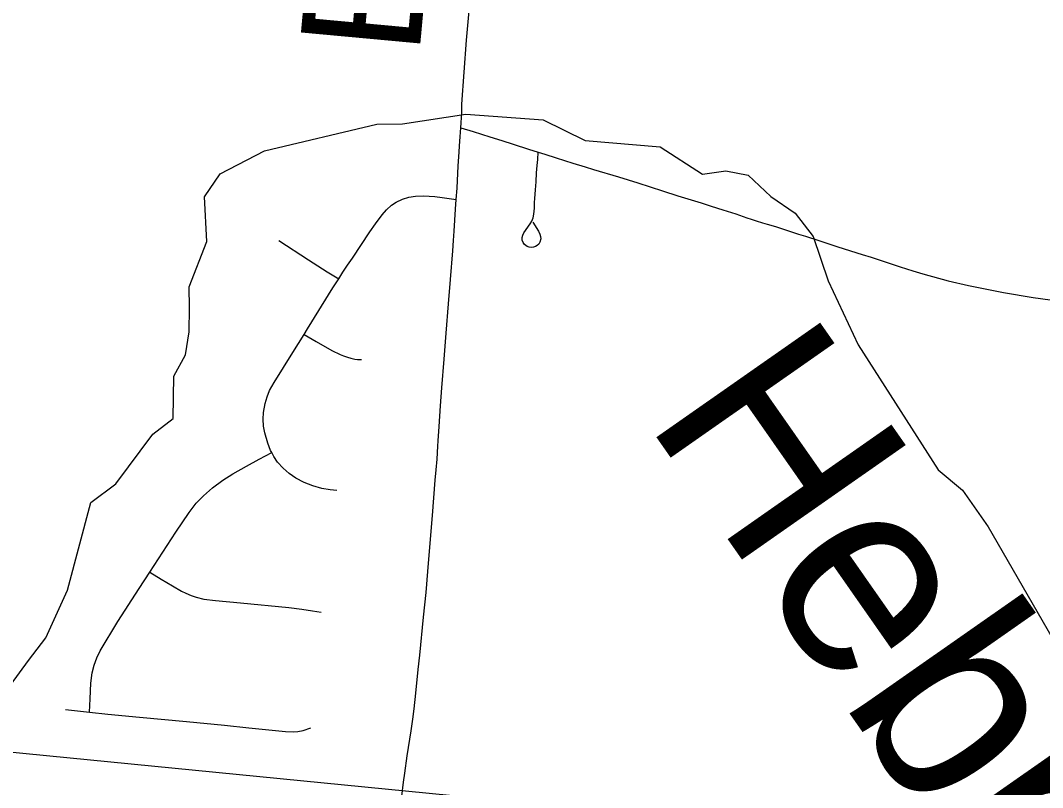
# Model space of a CAD drawing. Extents: x 0 to 1134, y 0 to 440.
# Drawn here: x 273.9 to 288.43, y 45.26 to 56.16 of the extents above; entities that cross this region are included whole.
import ezdxf

# ---------------------------------------------------------------- set-up
doc = ezdxf.new("R2010")
doc.units = 0
for name, color, linetype in [('GM_X_City_Street', 7, 'Continuous'), ('GM_X_Major_River', 7, 'Continuous'), ('GM_X_Minor_River', 7, 'Continuous'), ('GM_X_Minor_River_Text', 7, 'Continuous'), ('GM_X_Township_Road', 7, 'Continuous'), ('GM_X_Township_Road_Text', 7, 'Continuous')]:
    doc.layers.add(name, color=color, linetype=linetype)

msp = doc.modelspace()

# ---------------------------------------------------------------- linework, layer by layer
at = {"layer": 'GM_X_City_Street'}
for points in [[(281.178, 53.297), (281.258, 53.168), (281.279, 53.127), (281.29, 53.093), (281.293, 53.058), (281.281, 53.011), (281.265, 52.985), (281.242, 52.964), (281.216, 52.949), (281.187, 52.939), (281.157, 52.936), (281.128, 52.939), (281.099, 52.949), (281.06, 52.979), (281.041, 53.008), (281.03, 53.041), (281.028, 53.077), (281.036, 53.112), (281.052, 53.144), (281.142, 53.273), (281.165, 53.31), (281.182, 53.356), (281.193, 53.41), (281.202, 53.496), (281.205, 53.577), (281.208, 53.632), (281.217, 53.754), (281.225, 53.87), (281.233, 53.998), (281.241, 54.103), (281.248, 54.187), (281.255, 54.29)], [(278.391, 49.483), (278.298, 49.493), (278.179, 49.512), (278.05, 49.548), (277.927, 49.597), (277.809, 49.659), (277.715, 49.724), (277.628, 49.8), (277.551, 49.886), (277.496, 49.965), (277.467, 50.022), (277.452, 50.05), (277.411, 50.157), (277.37, 50.303), (277.353, 50.398), (277.346, 50.494), (277.351, 50.59), (277.373, 50.717), (277.403, 50.813), (277.438, 50.903), (277.502, 51.019), (277.77, 51.445), (277.927, 51.701), (277.974, 51.779), (278.337, 52.364), (278.42, 52.491), (278.479, 52.583), (278.544, 52.685), (278.614, 52.784), (278.861, 53.158), (278.941, 53.274), (279.037, 53.399), (279.099, 53.472), (279.172, 53.537), (279.237, 53.581), (279.325, 53.621), (279.417, 53.651), (279.513, 53.666), (279.623, 53.671), (279.786, 53.66), (279.89, 53.646), (280.091, 53.618)], [(277.567, 53.036), (277.989, 52.76), (278.258, 52.592), (278.42, 52.491)], [(277.927, 51.701), (278.098, 51.601), (278.322, 51.471), (278.439, 51.414), (278.489, 51.394), (278.543, 51.375), (278.593, 51.361), (278.651, 51.349), (278.688, 51.344), (278.743, 51.343)], [(274.878, 46.334), (274.887, 46.52), (274.897, 46.744), (274.916, 46.892), (274.942, 47), (274.981, 47.105), (275.029, 47.206), (275.28, 47.621), (275.584, 48.091), (275.734, 48.322), (276.103, 48.889), (276.292, 49.168), (276.395, 49.3), (276.497, 49.408), (276.624, 49.518), (276.773, 49.631), (276.914, 49.721), (277.111, 49.828), (277.291, 49.926), (277.467, 50.022)], [(275.734, 48.322), (275.898, 48.224), (276.058, 48.127), (276.187, 48.052), (276.247, 48.021), (276.321, 47.991), (276.394, 47.968), (276.503, 47.94), (276.669, 47.917), (277.022, 47.885), (277.709, 47.821), (277.894, 47.798), (278.049, 47.773), (278.17, 47.753)], [(274.538, 46.368), (274.878, 46.334), (275.136, 46.303), (275.589, 46.26), (276.256, 46.198), (276.796, 46.146), (277.144, 46.11), (277.663, 46.058), (277.771, 46.054), (277.84, 46.058), (277.916, 46.072), (278.022, 46.11)]]:
    msp.add_lwpolyline(points, dxfattribs=at)
at = {"layer": 'GM_X_Major_River'}
msp.add_lwpolyline([(261.437, 17.107), (291.515, 17.107), (293.905, 43.779), (264.585, 46.664)], close=True, dxfattribs=at)
at = {"layer": 'GM_X_Minor_River'}
msp.add_lwpolyline([(273.754, 46.718), (274.01, 47.065), (274.255, 47.39), (274.564, 48.066), (274.895, 49.311), (275.252, 49.577), (275.777, 50.282), (276.065, 50.504), (276.077, 51.107), (276.241, 51.41), (276.293, 51.739), (276.3, 52.08), (276.294, 52.376), (276.545, 53.02), (276.513, 53.657), (276.735, 53.982), (277.366, 54.311), (278.962, 54.687), (279.326, 54.691), (280.226, 54.832), (281.325, 54.752), (281.921, 54.455), (282.987, 54.365), (283.592, 53.977), (283.922, 54.027), (284.239, 53.964), (284.562, 53.661), (284.91, 53.426), (285.164, 53.091), (285.379, 52.461), (285.804, 51.553), (286.939, 49.778), (287.285, 49.486), (287.65, 48.967), (288.627, 47.274)], dxfattribs=at)
at = {"layer": 'GM_X_Township_Road'}
for points in [[(280.172, 54.973), (280.238, 55.882), (280.343, 57.089)], [(280.154, 54.637), (280.161, 54.708), (280.168, 54.859), (280.17, 54.943), (280.172, 54.973)], [(280.091, 53.618), (280.102, 53.778), (280.118, 54.095), (280.128, 54.224), (280.142, 54.447), (280.154, 54.637)], [(280.154, 54.637), (280.332, 54.583), (280.57, 54.507), (280.738, 54.455), (280.901, 54.403), (281.116, 54.335), (281.255, 54.29)], [(281.255, 54.29), (281.35, 54.261), (281.51, 54.212), (281.746, 54.136), (281.924, 54.082)], [(281.924, 54.082), (282.042, 54.046), (282.396, 53.94), (282.67, 53.855), (283.024, 53.742), (283.242, 53.671), (283.431, 53.614), (283.57, 53.569), (283.712, 53.524), (283.882, 53.472), (284.064, 53.414), (284.22, 53.359), (284.281, 53.34), (284.354, 53.317), (284.444, 53.288), (284.508, 53.267), (284.631, 53.232), (284.742, 53.196), (284.957, 53.125)], [(279.697, 48.448), (279.753, 49.128), (279.793, 49.63), (279.806, 49.778), (279.817, 49.927), (279.829, 50.112), (279.835, 50.186), (279.849, 50.39), (279.858, 50.538), (279.865, 50.686), (279.886, 50.94), (279.919, 51.348), (279.949, 51.72), (279.982, 52.133), (280.007, 52.483), (280.041, 52.89), (280.05, 53.037), (280.059, 53.167), (280.081, 53.482), (280.091, 53.618)], [(284.957, 53.125), (285.053, 53.095), (285.259, 53.031), (285.5, 52.952), (285.696, 52.889), (285.861, 52.837), (285.987, 52.797), (286.402, 52.661), (286.58, 52.605), (286.723, 52.562), (287.083, 52.463), (287.374, 52.394), (287.869, 52.298), (288.292, 52.227), (288.81, 52.155)], [(279.21, 44.101), (279.24, 44.372), (279.27, 44.663), (279.288, 44.861), (279.318, 45.14), (279.342, 45.338), (279.359, 45.466), (279.394, 45.71), (279.448, 46.067), (279.473, 46.234), (279.493, 46.381), (279.516, 46.604), (279.549, 46.94), (279.571, 47.143), (279.625, 47.68), (279.662, 48.033), (279.687, 48.33), (279.697, 48.448)]]:
    msp.add_lwpolyline(points, dxfattribs=at)

# ---------------------------------------------------------------- texts
at = {"layer": 'GM_X_Minor_River_Text'}
msp.add_text('Hebble', height=2.841, rotation=304.9632, dxfattribs=at).set_placement((282.757, 50.495))
at = {"layer": 'GM_X_Township_Road_Text'}
msp.add_text('BLACK', height=1.7045, rotation=84.7318, dxfattribs=at).set_placement((279.563, 55.649))

doc.saveas('drawing.dxf')
